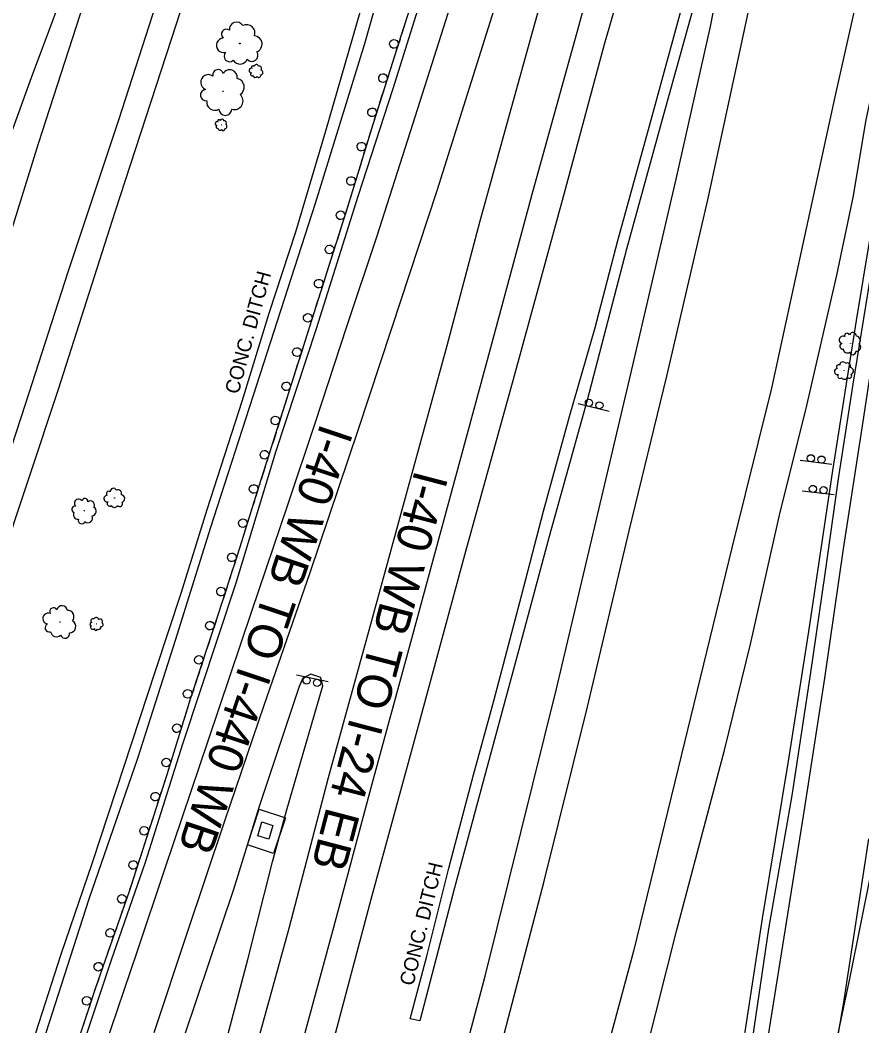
# Model space of a CAD drawing. Extents: x 1722896 to 1754269, y 648279 to 666297.
# Drawn here: x 1753622.3 to 1753915.5, y 654412.3 to 654762.5 of the extents above; entities that cross this region are included whole.
import ezdxf

# ---------------------------------------------------------------- set-up
doc = ezdxf.new("R2010")
doc.units = 0
for name, color, linetype in [('DESIGN - CENTERLINE - Proposed', 7, 'Continuous'), ('DESIGN - PUBLIC HEARING - Shapes', 7, 'Continuous'), ('DESIGN - SCRATCH - User 1', 7, 'Continuous'), ('DESIGN - SHEET - Linework', 7, 'Continuous'), ('SURVEY - CENTERLINE - Preliminary Text', 7, 'Continuous'), ('SURVEY - CONTOURS - Intermediate with optional Text', 7, 'Continuous'), ('SURVEY - DRAINAGE - Natural Features', 7, 'Continuous'), ('SURVEY - VEGETATION - Features with Text', 7, 'Continuous')]:
    doc.layers.add(name, color=color, linetype=linetype)

msp = doc.modelspace()

# ---------------------------------------------------------------- linework, layer by layer
at = {"layer": 'DESIGN - CENTERLINE - Proposed'}
for points in [[(1753865.69, 655293.01), (1753850.23, 655243.68), (1753836.04, 655199.67), (1753856.01, 655195.53), (1753856.02, 655195.5), (1753851.35, 655173.42), (1753840.45, 655122.33), (1753832.35, 655083.39), (1753820.91, 655034.37), (1753807.92, 654982.01), (1753792.84, 654929.32), (1753777.61, 654876.99), (1753759.81, 654816.38), (1753742.33, 654754.27), (1753725.04, 654698.69), (1753704.63, 654635.4), (1753688.57, 654585.5), (1753676.41, 654546.86), (1753663.2, 654505.36), (1753646.22, 654456.37), (1753630.28, 654406.65)], [(1753904.38, 654999.26), (1753899.03, 654967.13), (1753893.61, 654929.27), (1753888.56, 654898.33), (1753880.34, 654855.85), (1753870.31, 654819.45), (1753859.98, 654778.53), (1753846.48, 654729.98), (1753833.54, 654682.76), (1753819.83, 654630.13), (1753806.58, 654582.74), (1753795.97, 654542.95), (1753785.26, 654503.44), (1753773.65, 654460.33), (1753761.58, 654414.05)], [(1753761.58, 654414.05), (1753758.13, 654414.8), (1753763.94, 654436.56), (1753771.67, 654467.16), (1753780.29, 654499.75), (1753787.27, 654525.47), (1753796.99, 654562.01), (1753804.64, 654591.51), (1753813.73, 654624.53), (1753822.46, 654654.99), (1753830.56, 654685.75), (1753842.46, 654729.09), (1753853.89, 654770.88), (1753859.99, 654795.01), (1753867.81, 654827.36), (1753878.33, 654867.46), (1753884.19, 654895.45), (1753889.35, 654925.82), (1753894.22, 654958.61), (1753899.23, 654991.82)], [(1753627.77, 654409.9), (1753636.68, 654437.31), (1753647.5, 654469.18), (1753669.44, 654535.98), (1753678.4, 654562.98), (1753687.48, 654592.15), (1753699.72, 654629.86), (1753709.02, 654660.43), (1753718.35, 654688.85), (1753728.8, 654723.99), (1753740.98, 654766.09), (1753755.2, 654813.46), (1753766.91, 654854.19), (1753776.21, 654889.33), (1753787.34, 654924.33), (1753797.72, 654958.79), (1753805.47, 654988.26)]]:
    msp.add_lwpolyline(points, dxfattribs=at)
at = {"layer": 'DESIGN - PUBLIC HEARING - Shapes'}
for p, q in [((1753827.52, 654626.28), (1753816.65, 654628.95)), ((1753905.09, 654607.81), (1753893.98, 654609.17)), ((1753905.84, 654597.17), (1753894.71, 654598.47)), ((1753718.64, 654534.57), (1753729.58, 654532.17))]:
    msp.add_line(p, q, dxfattribs=at)
for centre in [(1753820.46, 654629.27), (1753824.1, 654628.38), (1753897.73, 654609.95), (1753901.45, 654609.49), (1753898.46, 654599.27), (1753902.18, 654598.83), (1753722.11, 654532.56), (1753725.77, 654531.75)]:
    msp.add_circle(centre, 1.25, dxfattribs=at)
at = {"layer": 'DESIGN - SCRATCH - User 1'}
for points in [[(1753831.25, 655009.92), (1753822.75, 654980.53), (1753813.48, 654948.26), (1753805.85, 654922.2), (1753796.36, 654889.85), (1753785.87, 654857.01), (1753775.06, 654821.34), (1753764.49, 654786.57), (1753754.98, 654756.97), (1753744.66, 654724.7), (1753736.39, 654697.35), (1753729.16, 654674.8), (1753721.6, 654650.98), (1753714.45, 654628.27), (1753705.53, 654600.2), (1753698.82, 654578.99), (1753691.22, 654555.27), (1753681.73, 654526.36), (1753673.43, 654499.77), (1753660.39, 654459.4), (1753648.61, 654425.56), (1753636.92, 654390.04)], [(1753763.63, 653988.47), (1753770.86, 654006.84), (1753790.4, 654053.95), (1753805.13, 654094.56), (1753821.52, 654148.14), (1753832.93, 654192.43), (1753842.82, 654235.28), (1753854.43, 654289.99), (1753865.33, 654349.95), (1753873.91, 654404.17), (1753880.85, 654449.64), (1753889.9, 654504.45), (1753897, 654549.66), (1753905.4, 654605.7), (1753913.62, 654657.92), (1753922.83, 654713.41), (1753929.26, 654756.83), (1753938, 654807.47), (1753940.15, 654807.16), (1753939.99, 654804.99)], [(1753939.99, 654804.99), (1753933.05, 654761.28), (1753925.07, 654712.32), (1753918.28, 654672.24), (1753912.4, 654635.76), (1753907.23, 654602.84), (1753902.61, 654569.68), (1753897.66, 654535.36), (1753891.12, 654492.55), (1753882.98, 654446.06), (1753876.2, 654400.37), (1753868.56, 654352.55), (1753866.17, 654338.81), (1753857, 654290.79), (1753836.41, 654195.13), (1753826.59, 654155.83), (1753817.12, 654122.26), (1753803.49, 654081.12), (1753786.25, 654035.48), (1753765.23, 653987.59)], [(1753756.58, 654761.95), (1753755.86, 654759.72)], [(1753755.86, 654759.72), (1753755.14, 654757.48)], [(1753754.65, 654755.95), (1753753.25, 654751.57)], [(1753752.05, 654747.81), (1753751.33, 654745.57)], [(1753752.76, 654750.05), (1753752.05, 654747.81)], [(1753750.84, 654744.05), (1753749.44, 654739.67)], [(1753748.96, 654738.14), (1753748.24, 654735.91)], [(1753748.24, 654735.91), (1753747.52, 654733.67)], [(1753747.04, 654732.14), (1753745.64, 654727.76)], [(1753744.44, 654724), (1753743.76, 654721.75)], [(1753745.15, 654726.24), (1753744.66, 654724.7), (1753744.44, 654724)], [(1753743.3, 654720.21), (1753741.97, 654715.81)], [(1753741.51, 654714.28), (1753740.83, 654712.03)], [(1753740.83, 654712.03), (1753740.15, 654709.78)], [(1753739.68, 654708.25), (1753738.35, 654703.85)], [(1753737.89, 654702.31), (1753737.21, 654700.07)], [(1753737.21, 654700.07), (1753736.53, 654697.82)], [(1753736.05, 654696.29), (1753734.65, 654691.91)], [(1753733.44, 654688.15), (1753732.72, 654685.91)], [(1753734.16, 654690.39), (1753733.44, 654688.15)], [(1753732.23, 654684.39), (1753730.83, 654680.01)], [(1753730.34, 654678.48), (1753729.62, 654676.24)], [(1753729.62, 654676.24), (1753729.16, 654674.8), (1753728.91, 654674.01)], [(1753728.42, 654672.48), (1753727.03, 654668.1)], [(1753725.84, 654664.33), (1753725.12, 654662.09)], [(1753726.55, 654666.57), (1753725.84, 654664.33)], [(1753724.64, 654660.57), (1753723.25, 654656.18)], [(1753722.77, 654654.66), (1753722.05, 654652.42)], [(1753722.05, 654652.42), (1753721.6, 654650.98), (1753721.35, 654650.18)], [(1753720.87, 654648.65), (1753719.48, 654644.26)], [(1753719, 654642.74), (1753718.3, 654640.49)], [(1753718.3, 654640.49), (1753717.59, 654638.25)], [(1753717.11, 654636.73), (1753715.73, 654632.34)], [(1753714.54, 654628.57), (1753714.45, 654628.27), (1753713.83, 654626.33)], [(1753715.25, 654630.81), (1753714.54, 654628.57)], [(1753713.35, 654624.81), (1753711.96, 654620.42)], [(1753711.47, 654618.9), (1753710.76, 654616.66)], [(1753710.76, 654616.66), (1753710.05, 654614.42)], [(1753709.56, 654612.9), (1753708.17, 654608.51)], [(1753706.97, 654604.75), (1753706.26, 654602.51)], [(1753707.68, 654606.99), (1753706.97, 654604.75)], [(1753705.78, 654600.98), (1753705.53, 654600.2), (1753704.39, 654596.6)], [(1753703.91, 654595.07), (1753703.2, 654592.83)], [(1753703.2, 654592.83), (1753702.49, 654590.59)], [(1753702.01, 654589.06), (1753700.62, 654584.68)], [(1753700.14, 654583.15), (1753699.43, 654580.91)], [(1753699.43, 654580.91), (1753698.82, 654578.99), (1753698.72, 654578.67)], [(1753698.23, 654577.15), (1753696.83, 654572.77)], [(1753695.62, 654569.01), (1753694.91, 654566.77)], [(1753696.34, 654571.24), (1753695.62, 654569.01)], [(1753694.42, 654565.24), (1753693.01, 654560.86)], [(1753692.53, 654559.34), (1753691.81, 654557.1)], [(1753691.81, 654557.1), (1753691.22, 654555.27), (1753691.09, 654554.86)], [(1753690.59, 654553.34), (1753689.15, 654548.97)], [(1753687.92, 654545.22), (1753687.19, 654542.99)], [(1753688.66, 654547.45), (1753687.92, 654545.22)], [(1753686.69, 654541.47), (1753685.26, 654537.1)], [(1753684.76, 654535.58), (1753684.02, 654533.34)], [(1753684.02, 654533.34), (1753683.29, 654531.11)], [(1753682.79, 654529.59), (1753681.73, 654526.36), (1753681.37, 654525.21)], [(1753680.9, 654523.69), (1753680.2, 654521.45)], [(1753680.2, 654521.45), (1753679.5, 654519.2)], [(1753679.02, 654517.67), (1753677.65, 654513.28)], [(1753676.47, 654509.51), (1753675.77, 654507.27)], [(1753677.17, 654511.76), (1753676.47, 654509.51)], [(1753675.3, 654505.74), (1753673.93, 654501.35)], [(1753673.45, 654499.82), (1753673.43, 654499.77), (1753672.73, 654497.59)], [(1753672.73, 654497.59), (1753672.01, 654495.35)], [(1753671.51, 654493.83), (1753670.1, 654489.45)], [(1753668.89, 654485.69), (1753668.16, 654483.46)], [(1753669.61, 654487.93), (1753668.89, 654485.69)], [(1753667.67, 654481.93), (1753666.26, 654477.56)], [(1753665.77, 654476.03), (1753665.04, 654473.8)], [(1753665.04, 654473.8), (1753664.32, 654471.56)], [(1753663.83, 654470.04), (1753662.42, 654465.66)], [(1753661.92, 654464.14), (1753661.2, 654461.9)], [(1753661.2, 654461.9), (1753660.48, 654459.67)], [(1753659.96, 654458.15), (1753658.45, 654453.81)], [(1753657.15, 654450.08), (1753656.37, 654447.86)], [(1753657.92, 654452.3), (1753657.15, 654450.08)], [(1753655.85, 654446.35), (1753654.33, 654442.01)], [(1753653.81, 654440.49), (1753653.03, 654438.28)], [(1753653.03, 654438.28), (1753652.26, 654436.06)], [(1753651.73, 654434.55), (1753650.22, 654430.2)], [(1753649.7, 654428.69), (1753648.92, 654426.47)], [(1753648.92, 654426.47), (1753648.61, 654425.56), (1753648.17, 654424.24)], [(1753647.67, 654422.72), (1753646.24, 654418.35)], [(1753645.74, 654416.83), (1753645, 654414.6)], [(1753645, 654414.6), (1753644.27, 654412.37)]]:
    msp.add_lwpolyline(points, dxfattribs=at)
for centre, start, end in [((1753752.53, 654754.24), 95.527, 95.5171), ((1753748.72, 654742.34), 95.527, 95.5171), ((1753744.91, 654730.43), 95.527, 95.5171), ((1753741.21, 654718.47), 96.4449, 96.4351), ((1753737.59, 654706.5), 96.4449, 96.4351), ((1753733.93, 654694.58), 95.4769, 95.4671), ((1753730.11, 654682.68), 95.4769, 95.4671), ((1753726.3, 654670.76), 95.6567, 95.6469), ((1753722.52, 654658.85), 95.6567, 95.6469), ((1753718.75, 654646.93), 95.7859, 95.7761), ((1753715, 654635.01), 95.7859, 95.7761), ((1753711.23, 654623.09), 95.6268, 95.617), ((1753707.44, 654611.18), 95.6268, 95.617), ((1753703.66, 654599.26), 95.7219, 95.712), ((1753699.89, 654587.34), 95.7219, 95.712), ((1753696.11, 654575.44), 95.4878, 95.4779), ((1753692.29, 654563.53), 95.4878, 95.4779), ((1753688.45, 654551.65), 95.0896, 95.0797), ((1753684.56, 654539.77), 95.0896, 95.0797), ((1753680.66, 654527.9), 95.0896, 95.0797), ((1753676.91, 654515.95), 95.9298, 95.92), ((1753673.19, 654504.01), 95.9298, 95.92), ((1753669.39, 654492.12), 95.3575, 95.3477), ((1753665.54, 654480.23), 95.3575, 95.3477), ((1753661.7, 654468.33), 95.3575, 95.3477), ((1753657.79, 654456.5), 94.0566, 94.0468), ((1753653.68, 654444.69), 94.0566, 94.0468), ((1753649.57, 654432.89), 94.0566, 94.0468), ((1753645.54, 654421.03), 95.0545, 95.0447)]:
    msp.add_arc(centre, 1.5, start, end, dxfattribs=at)
at = {"layer": 'SURVEY - CENTERLINE - Preliminary Text'}
for p, q in [((1753862.81, 654760.3), (1753872.27, 654809.16)), ((1753839.23, 654801.3), (1753825.8, 654754.02)), ((1753850.8, 654707.14), (1753862.81, 654760.3)), ((1753825.8, 654754.02), (1753811.78, 654702.23)), ((1753835.01, 654639.37), (1753850.8, 654707.14)), ((1753811.78, 654702.23), (1753794.09, 654637.33)), ((1753822.98, 654588.14), (1753835.01, 654639.37)), ((1753794.09, 654637.33), (1753777.5, 654577.48)), ((1753809.1, 654529.65), (1753822.98, 654588.14)), ((1753777.5, 654577.48), (1753760.97, 654516.69)), ((1753796.75, 654479.61), (1753809.1, 654529.65)), ((1753760.97, 654516.69), (1753744.47, 654456.32)), ((1753784.26, 654429.64), (1753796.75, 654479.61)), ((1753744.47, 654456.32), (1753726.84, 654389.76)), ((1753772.29, 654384.7), (1753784.26, 654429.64))]:
    msp.add_line(p, q, dxfattribs=at)
for points in [[(1753907.56, 655630.58), (1753897.62, 655540.35), (1753887.97, 655467.46), (1753876.99, 655404.7), (1753859.61, 655330.46), (1753844.19, 655273.76), (1753830.08, 655226.8), (1753799.74, 655133.35), (1753765.15, 655032.08), (1753733.21, 654935.79), (1753692.25, 654810.03), (1753676.79, 654761.41), (1753655.27, 654695.65), (1753635.55, 654633.87), (1753614.74, 654571.38), (1753560.35, 654370.93), (1753550.99, 654314.54), (1753550.98, 654314.29)], [(1753999, 655365.49), (1753994.19, 655303.59), (1753989.42, 655245.38), (1753983.92, 655188.03), (1753977.56, 655136.68), (1753969.81, 655082.72), (1753960.87, 655025.6), (1753950.98, 654967.06), (1753939.93, 654905.23), (1753929.21, 654848.58), (1753918.56, 654791.23), (1753906.15, 654735.86), (1753895.48, 654687.27), (1753884.09, 654634.31), (1753870.24, 654578.71), (1753851.52, 654502), (1753835.96, 654438.29), (1753820.5, 654381.14)], [(1753638.87, 654389.35), (1753654.15, 654435.28), (1753666.04, 654469.32), (1753679.06, 654510.49), (1753697.53, 654566.58), (1753711.47, 654612.58), (1753725.52, 654655.18), (1753740.1, 654701.2), (1753752.24, 654738.7), (1753764.6, 654778.06), (1753781.06, 654830.45), (1753798, 654886.12), (1753811.93, 654931.99), (1753825.38, 654978.32), (1753837.76, 655021.83), (1753850.18, 655067.37), (1753862.42, 655115.87), (1753874.1, 655170.65), (1753880.71, 655207.3), (1753888.39, 655250.11), (1753894.62, 655294.16), (1753900.67, 655341), (1753900.89, 655353.33)], [(1753845.87, 655319.54), (1753832.52, 655271.49), (1753820.57, 655232.64), (1753807.19, 655191.02), (1753792.37, 655145.5), (1753770.37, 655077.36), (1753755.23, 655030.45), (1753736.69, 654975.42), (1753720.85, 654926.42), (1753703.43, 654873.49), (1753686.44, 654820.68), (1753673.13, 654778.88), (1753656.55, 654727.74), (1753639, 654674.77), (1753624.18, 654629.08), (1753608.95, 654582.73), (1753591.09, 654526.1), (1753576.5, 654475.86), (1753564.92, 654430.19), (1753554.6, 654384.72)], [(1753716.97, 654392.9), (1753731.58, 654446.71), (1753744.6, 654495.32), (1753758.43, 654545.91), (1753771.85, 654595.51), (1753786.24, 654648.52), (1753801.02, 654703.23), (1753816.33, 654758.39), (1753831.56, 654814.06), (1753845.42, 654864.32), (1753858.92, 654912.41), (1753872.95, 654966.02), (1753884.83, 655013.24), (1753894.74, 655057.75), (1753902.76, 655097.35), (1753911.16, 655143.26), (1753919.1, 655192.52), (1753924.37, 655229.11), (1753929.43, 655275.05), (1753933.2, 655310.09)], [(1753880.98, 654396.75), (1753888.4, 654443.17), (1753895.64, 654488.35), (1753902.66, 654533.32), (1753909.15, 654578.41), (1753915.99, 654622.76), (1753923.06, 654669.48), (1753928.68, 654703.6), (1753935.21, 654743.85), (1753940.38, 654779.02), (1753946.44, 654821.05), (1753951.85, 654865.08), (1753957.16, 654909.42), (1753962.4, 654956.55), (1753966.79, 654994.21), (1753971.1, 655033.51), (1753975.94, 655075.03), (1753980.55, 655121.04), (1753985.32, 655169.66), (1753992.8, 655256.47), (1753996.16, 655300.11)], [(1753787.82, 654397.4), (1753804.87, 654462.71), (1753819.91, 654523.37), (1753834.46, 654584.66), (1753847.63, 654638.59), (1753861.81, 654699.97), (1753873.87, 654755.34), (1753884.69, 654806.38), (1753895.12, 654859.97), (1753905.47, 654918.12), (1753914.52, 654968.24), (1753924.21, 655025.35), (1753934.84, 655090.31), (1753941.46, 655137.15), (1753948, 655192.94), (1753953.01, 655240.59), (1753957.5, 655290.66)], [(1753651.98, 654405.24), (1753662.93, 654437.71), (1753672.8, 654467.26), (1753687.98, 654511.96), (1753703.06, 654556.73), (1753715.59, 654593.68), (1753725.16, 654622.57), (1753736.08, 654655.85), (1753746.54, 654687.05), (1753758.31, 654723.72), (1753769.13, 654757.69), (1753781.84, 654798.01), (1753792.82, 654832.85), (1753803.31, 654866.88), (1753815.56, 654905.99), (1753827.86, 654948.65), (1753838.46, 654985.6), (1753849.82, 655026.65)], [(1753701.52, 654393.69), (1753716.06, 654446.37), (1753729.77, 654498.73), (1753744.79, 654553.48), (1753757.24, 654598.83), (1753771.05, 654649.27), (1753782.62, 654692.58), (1753794.53, 654735.84), (1753808.88, 654787.73), (1753818.85, 654824.19), (1753831.6, 654869.88), (1753844.87, 654917.37), (1753857.32, 654963.4), (1753870.12, 655015.71)], [(1753855.18, 654990.39), (1753843.09, 654948.16), (1753832.61, 654912.51), (1753820.38, 654872.49), (1753819.64, 654870.19), (1753809.25, 654836.4), (1753796.39, 654795), (1753783.39, 654753.55), (1753767.45, 654703.07), (1753751.59, 654654.8), (1753739.95, 654619.57), (1753723.25, 654570.05), (1753707.26, 654523.81), (1753693.35, 654483.29), (1753680.44, 654444.52), (1753668.85, 654409.84)], [(1753498.67, 654018.41), (1753498.63, 654020.84), (1753498.36, 654069.35), (1753499.18, 654127.68), (1753501.77, 654178.47), (1753506.08, 654229.33), (1753510.2, 654265.07), (1753515.56, 654304.4), (1753522.1, 654344.33), (1753529.85, 654384.14), (1753538.88, 654423.25), (1753547.52, 654458.01), (1753557.95, 654495.47), (1753569.84, 654537.23), (1753587.37, 654592.17), (1753602.13, 654636.99), (1753616.87, 654681.43), (1753628.79, 654719.52), (1753645.95, 654772.76), (1753661.88, 654820.71), (1753681.11, 654881.07), (1753698.89, 654935.17), (1753709.35, 654966.4), (1753713.82, 654981.1)], [(1753503.66, 654407.39), (1753517.74, 654445.76), (1753534.58, 654492.65), (1753550.6, 654535.84), (1753565.7, 654577.01), (1753580.23, 654616.24), (1753594.51, 654655.53), (1753610.83, 654700.18), (1753626.33, 654742.55), (1753642.15, 654785.17), (1753661.01, 654837.05), (1753679.35, 654886.88), (1753696.78, 654934.97), (1753709.14, 654967.51), (1753713.82, 654981.1)], [(1753735.57, 653926.4), (1753763.05, 654095.51), (1753770.89, 654127.84), (1753781.59, 654171.66), (1753791.84, 654213.36), (1753801.57, 654252.59), (1753814.46, 654298.65), (1753830.23, 654365.54), (1753840.1, 654402.39), (1753851.08, 654445.71), (1753867.64, 654508.25), (1753876.77, 654545.19), (1753887.02, 654591.14), (1753896.04, 654626.82), (1753906.82, 654673.76), (1753912.65, 654701.37), (1753916.86, 654727.26), (1753921.33, 654748.07), (1753930.54, 654791.01), (1753934, 654807.21), (1753938, 654807.47)], [(1753687.21, 654381.1), (1753701.64, 654435.37), (1753710.24, 654469.38), (1753715.08, 654487.21), (1753727.81, 654530.69), (1753727.08, 654533.64), (1753723.62, 654534.72), (1753720.76, 654533.37), (1753719.48, 654530.44), (1753705.52, 654488.34), (1753696.62, 654459.76), (1753679.42, 654408.77)], [(1753917.77, 654477.47), (1753909.08, 654420.6), (1753907.16, 654409.11), (1753911.42, 654429.24), (1753918.68, 654465.06)]]:
    msp.add_lwpolyline(points, dxfattribs=at)
at = {"layer": 'SURVEY - DRAINAGE - Natural Features'}
msp.add_line((1753707.74, 654480.33), (1753707.74, 654480.33), dxfattribs=at)
msp.add_lwpolyline([(1753701.5, 654475.31), (1753705.62, 654487.76), (1753714.73, 654484.75), (1753710.62, 654472.3)], close=True, dxfattribs=at)
msp.add_lwpolyline([(1753708.91, 654477.34), (1753705.09, 654478.53), (1753706.57, 654483.31), (1753710.39, 654482.12), (1753708.91, 654477.34)], dxfattribs=at)
at = {"layer": 'SURVEY - VEGETATION - Features with Text'}
for centre, radius in [((1753698.86, 654754.39), 0.0883), ((1753704.57, 654744.75), 0.0272), ((1753693.02, 654737.75), 0.0932), ((1753692.41, 654726.07), 0.0239), ((1753911.55, 654649.99), 0.045), ((1753909.35, 654640.43), 0.0367), ((1753655.24, 654596.1), 0.0401), ((1753644.65, 654591.66), 0.0508), ((1753636.24, 654552.94), 0.0665), ((1753648.89, 654552.29), 0.0268)]:
    msp.add_circle(centre, radius, dxfattribs=at)
for centre, radius, start, end in [((1753697.75, 654759.32), 2.53, 30.4456, 187.2345), ((1753694.19, 654757.62), 1.74, 52.5617, 231.3074), ((1753701.24, 654758.04), 2.88, 339.4983, 117.0226), ((1753693.22, 654753.74), 2.53, 92.5824, 286.0021), ((1753703.75, 654754.17), 2.86, 290.3942, 86.2326), ((1753695.28, 654749.96), 1.92, 135.2011, 312.5202), ((1753703.03, 654750.25), 2.11, 220.6471, 35.6473), ((1753698.92, 654749.93), 2.72, 210.4881, 337.3338), ((1753691.26, 654743.48), 1.83, 14.4008, 193.1465), ((1753695.32, 654742.56), 2.67, 352.2847, 149.0736), ((1753702.84, 654744.98), 0.777, 78.4515, 271.8712), ((1753703.17, 654743.69), 0.592, 121.0702, 298.3893), ((1753703.42, 654746.06), 0.535, 38.4308, 217.1765), ((1753704.62, 654746.3), 0.779, 16.3147, 173.1036), ((1753705.56, 654745.66), 0.888, 325.3674, 102.8916), ((1753706.02, 654744.31), 0.882, 276.2632, 72.1017), ((1753687.92, 654740.89), 2.67, 54.4215, 247.8412), ((1753697.38, 654739.22), 3.04, 301.3374, 78.8616), ((1753704.26, 654743.41), 0.838, 196.3572, 323.2029), ((1753705.51, 654743.2), 0.65, 206.5161, 21.5164), ((1753687.16, 654736.41), 2.03, 97.0402, 274.3593), ((1753690.16, 654734), 2.87, 172.3272, 299.1729), ((1753696.95, 654734.37), 3.02, 252.2332, 48.0717), ((1753693.79, 654731.59), 2.23, 182.4861, 357.4864), ((1753690.93, 654726.5), 0.684, 69.7655, 263.1852), ((1753691.58, 654727.36), 0.47, 29.7448, 208.4905), ((1753692.65, 654727.41), 0.685, 7.6287, 164.4176), ((1753693.39, 654726.73), 0.781, 316.6814, 94.2057), ((1753691.05, 654725.34), 0.521, 112.3842, 289.7033), ((1753691.95, 654724.95), 0.737, 187.6712, 314.5169), ((1753693.02, 654724.6), 0.572, 197.8302, 12.8304), ((1753693.61, 654725.5), 0.776, 267.5773, 63.4157), ((1753910.33, 654652.61), 0.886, 22.1815, 200.9271), ((1753912.34, 654652.44), 1.29, 0.0653, 156.8542), ((1753908.9, 654651.16), 1.29, 62.2022, 255.6219), ((1753908.84, 654648.96), 0.98, 104.8208, 282.14), ((1753913.65, 654648.63), 1.46, 260.0139, 55.8524), ((1753913.54, 654650.98), 1.47, 309.1181, 86.6423), ((1753910.43, 654648.01), 1.39, 180.1079, 306.9536), ((1753912.32, 654647.09), 1.08, 190.2668, 5.2671), ((1753907.4, 654641.77), 0.723, 52.5941, 231.3398), ((1753908.89, 654642.48), 1.05, 30.478, 187.2669), ((1753910.34, 654641.94), 1.2, 339.5307, 117.0549), ((1753907, 654640.16), 1.05, 92.6148, 286.0345), ((1753907.86, 654638.58), 0.8, 135.2335, 312.5526), ((1753911.09, 654638.71), 0.879, 220.6794, 35.6797), ((1753911.38, 654640.34), 1.19, 290.4265, 86.265), ((1753909.37, 654638.57), 1.13, 210.5205, 337.3662), ((1753652.66, 654595.92), 1.15, 90.0366, 283.4562), ((1753653.18, 654597.66), 0.79, 50.0159, 228.7615), ((1753654.83, 654598.36), 1.15, 27.8997, 184.6886), ((1753656.39, 654597.71), 1.31, 336.9525, 114.4767), ((1753657.46, 654595.9), 1.3, 287.8483, 83.6868), ((1753641.41, 654592.17), 1.11, 75.3019, 252.621), ((1753642.7, 654594.29), 1.45, 32.6832, 226.1029), ((1753644.91, 654594.93), 1, 352.6625, 171.4082), ((1753646.78, 654593.64), 1.46, 330.5464, 127.3353), ((1753653.52, 654594.16), 0.874, 132.6552, 309.9744), ((1753655.17, 654594.07), 1.24, 207.9423, 334.7879), ((1753657.05, 654594.14), 0.961, 218.1012, 33.1015), ((1753642.44, 654590.35), 1.57, 150.5889, 277.4346), ((1753645.95, 654589.16), 1.65, 230.495, 26.3334), ((1753647.15, 654591.53), 1.66, 279.5991, 57.1234), ((1753643.79, 654588.39), 1.22, 160.7479, 335.7481), ((1753636.91, 654556.69), 1.9, 7.6283, 164.4172), ((1753632.13, 654554.14), 1.9, 69.7651, 263.1848), ((1753633.94, 654556.55), 1.31, 29.7444, 208.4901), ((1753638.95, 654554.78), 2.17, 316.681, 94.2052), ((1753632.46, 654550.92), 1.45, 112.3838, 289.7029), ((1753639.57, 654551.36), 2.16, 267.5768, 63.4153), ((1753647.16, 654552.28), 0.528, 87.6866, 266.4322), ((1753647.6, 654551.14), 0.767, 127.7073, 321.127), ((1753647.75, 654553.32), 0.769, 65.5704, 222.3593), ((1753648.84, 654553.61), 0.876, 14.6232, 152.1474), ((1753649.68, 654551.19), 0.827, 245.613, 12.4587), ((1753650.14, 654553.09), 0.87, 325.519, 121.3575), ((1753650.65, 654551.99), 0.642, 255.7719, 70.7722), ((1753634.98, 654549.83), 2.05, 187.6708, 314.5165), ((1753637.93, 654548.86), 1.59, 197.8297, 12.83), ((1753648.77, 654550.56), 0.584, 170.3259, 347.6451)]:
    msp.add_arc(centre, radius, start, end, dxfattribs=at)

# ---------------------------------------------------------------- texts
at = {"layer": 'DESIGN - SHEET - Linework'}
for s, rotation, p in [('I-40 WB TO I-440 WB', 251.3798, (1753727.07, 654622.49)), ('I-40 WB TO I-24 EB', 255.3127, (1753759.88, 654606.22))]:
    msp.add_text(s, height=12, rotation=rotation, dxfattribs=at).set_placement(p)
at = {"layer": 'SURVEY - CONTOURS - Intermediate with optional Text'}
for rotation, p in [(74.8153, (1753698.35, 654631.98)), (76.3178, (1753759.26, 654425.97))]:
    msp.add_text('CONC. DITCH', height=5, rotation=rotation, dxfattribs=at).set_placement(p)

doc.saveas('drawing.dxf')
